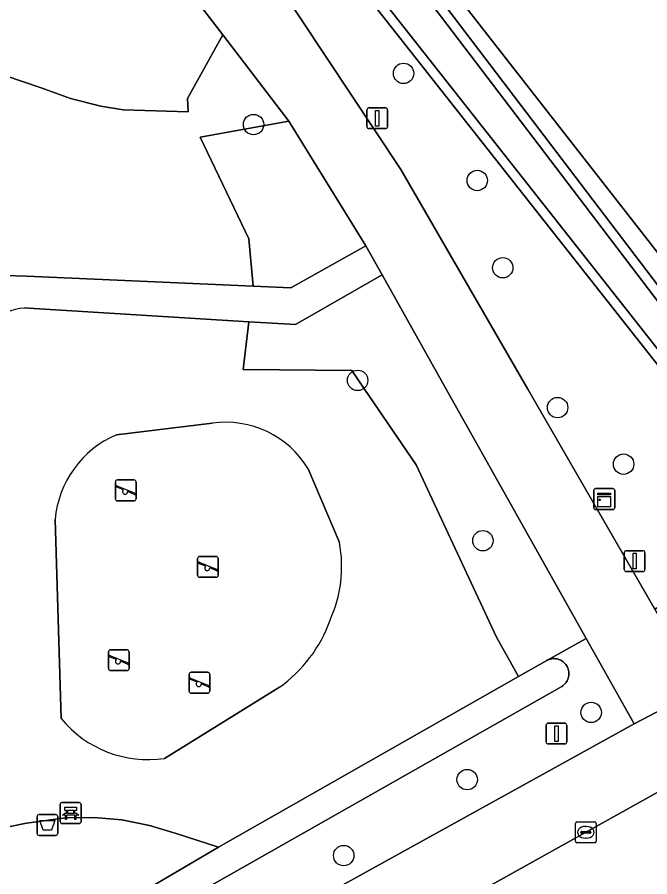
# Model space of a CAD drawing. Extents: x 158472 to 159562, y 388525 to 389606.
# Drawn here: x 159327.88 to 159358.17, y 389226.63 to 389267.82 of the extents above; entities that cross this region are included whole.
import ezdxf

# ---------------------------------------------------------------- set-up
doc = ezdxf.new("R2010")
doc.units = 0
for name, color, linetype in [('IMGEO_Afvalbak', 7, 'Continuous'), ('IMGEO_Bank', 7, 'Continuous'), ('IMGEO_Berm_groen', 7, 'Continuous'), ('IMGEO_Boom', 7, 'Continuous'), ('IMGEO_Erf', 7, 'Continuous'), ('IMGEO_Fietspad_gesloten', 7, 'Continuous'), ('IMGEO_Fietspad_open', 7, 'Continuous'), ('IMGEO_Groenvoorziening', 7, 'Continuous'), ('IMGEO_Kast', 7, 'Continuous'), ('IMGEO_Kolk', 7, 'Continuous'), ('IMGEO_Lichtmast', 7, 'Continuous'), ('IMGEO_Muur', 7, 'Continuous'), ('IMGEO_Oever', 7, 'Continuous'), ('IMGEO_Parkeervlak_open', 7, 'Continuous'), ('IMGEO_Speelvoorziening', 7, 'Continuous'), ('IMGEO_Terreindeel_zand', 7, 'Continuous'), ('IMGEO_Voetpad_halfverhard', 7, 'Continuous'), ('IMGEO_Waterloop', 7, 'Continuous')]:
    doc.layers.add(name, color=color, linetype=linetype)

msp = doc.modelspace()

# ---------------------------------------------------------------- linework, layer by layer
at = {"layer": 'IMGEO_Afvalbak'}
for p, q in [((159328.825, 389228.72), (159328.825, 389229.52)), ((159328.825, 389229.52), (159328.825, 389228.72)), ((159328.925, 389229.62), (159329.715, 389229.62)), ((159329.715, 389229.62), (159328.925, 389229.62)), ((159329.815, 389229.52), (159329.815, 389228.72)), ((159329.815, 389228.72), (159329.815, 389229.52)), ((159329.715, 389228.62), (159328.925, 389228.62)), ((159328.925, 389228.62), (159329.715, 389228.62))]:
    msp.add_line(p, q, dxfattribs=at)
msp.add_lwpolyline([(159328.968, 389229.334), (159329.672, 389229.334), (159329.523, 389228.864), (159329.117, 389228.864), (159328.968, 389229.334)], dxfattribs=at)
for centre, start, end in [((159328.925, 389229.52), 90, 180), ((159328.925, 389229.52), 90, 180), ((159329.715, 389229.52), 0, 90), ((159329.715, 389229.52), 360, 90), ((159328.925, 389228.72), 180, 270), ((159328.925, 389228.72), 180, 270), ((159329.715, 389228.72), 270, 0), ((159329.715, 389228.72), 270, 0)]:
    msp.add_arc(centre, 0.1, start, end, dxfattribs=at)
at = {"layer": 'IMGEO_Bank'}
for p, q in [((159329.935, 389229.265), (159329.935, 389230.106)), ((159329.935, 389230.106), (159329.935, 389229.265)), ((159330.01, 389230.19), (159330.851, 389230.19)), ((159330.851, 389230.19), (159330.01, 389230.19)), ((159330.935, 389230.115), (159330.935, 389229.274)), ((159330.935, 389229.274), (159330.935, 389230.115)), ((159330.632, 389229.588), (159330.239, 389229.588)), ((159330.244, 389229.696), (159330.244, 389229.802)), ((159330.288, 389229.802), (159330.288, 389229.696)), ((159330.576, 389229.808), (159330.294, 389229.808)), ((159330.294, 389229.69), (159330.576, 389229.69)), ((159330.582, 389229.696), (159330.582, 389229.802)), ((159330.626, 389229.802), (159330.626, 389229.696)), ((159330.86, 389229.19), (159330.019, 389229.19)), ((159330.019, 389229.19), (159330.86, 389229.19))]:
    msp.add_line(p, q, dxfattribs=at)
for points in [[(159330.238, 389229.808), (159330.152, 389229.808), (159330.152, 389229.969), (159330.715, 389229.969), (159330.715, 389229.808), (159330.632, 389229.808)], [(159330.182, 389229.588), (159330.04, 389229.588), (159330.152, 389229.69), (159330.238, 389229.69)], [(159330.232, 389229.581), (159330.232, 389229.374), (159330.189, 389229.374), (159330.189, 389229.581)], [(159330.632, 389229.69), (159330.715, 389229.69), (159330.827, 389229.588), (159330.688, 389229.588)], [(159330.682, 389229.581), (159330.682, 389229.374), (159330.638, 389229.374), (159330.638, 389229.581)]]:
    msp.add_lwpolyline(points, dxfattribs=at)
for centre, radius, start, end in [((159330.013, 389230.112), 0.0779, 92.4484, 184.2845), ((159330.013, 389230.112), 0.0779, 92.4484, 184.2845), ((159330.857, 389230.112), 0.0779, 2.4484, 94.2845), ((159330.857, 389230.112), 0.0779, 2.4484, 94.2845), ((159330.182, 389229.581), 0.00671, 2.8957, 87.1043), ((159330.239, 389229.581), 0.00671, 92.8957, 177.1043), ((159330.237, 389229.801), 0.00671, 2.8957, 87.1043), ((159330.237, 389229.697), 0.00671, 272.8957, 357.1043), ((159330.294, 389229.801), 0.00671, 92.8957, 177.1043), ((159330.294, 389229.697), 0.00671, 182.8957, 267.1043), ((159330.576, 389229.801), 0.00671, 2.8957, 87.1043), ((159330.576, 389229.697), 0.00671, 272.8957, 357.1043), ((159330.633, 389229.801), 0.00671, 92.8957, 177.1043), ((159330.633, 389229.697), 0.00671, 182.8957, 267.1043), ((159330.631, 389229.581), 0.00671, 2.8957, 87.1043), ((159330.688, 389229.581), 0.00671, 92.8957, 177.1043), ((159330.013, 389229.268), 0.0779, 182.4484, 274.2845), ((159330.013, 389229.268), 0.0779, 182.4484, 274.2845), ((159330.857, 389229.268), 0.0779, 272.4484, 4.2845), ((159330.857, 389229.268), 0.0779, 272.4484, 4.2845)]:
    msp.add_arc(centre, radius, start, end, dxfattribs=at)
at = {"layer": 'IMGEO_Berm_groen'}
for points in [[(159332.348, 389284.439), (159329.384, 389282.563), (159330.421, 389281.403), (159332.89, 389278.641), (159338.322, 389272.132), (159340.268, 389269.57), (159346.258, 389260.522), (159352.326, 389250), (159358.408, 389239.453), (159360.874, 389240.953), (159364.151, 389242.946)], [(159364.311, 389243.843), (159359.463, 389250), (159332.348, 389284.439)]]:
    msp.add_lwpolyline(points, dxfattribs=at)
at = {"layer": 'IMGEO_Boom'}
for centre in [(159346.381, 389265.132), (159339.196, 389262.68), (159349.909, 389259.999), (159351.131, 389255.817), (159344.181, 389250.423), (159353.759, 389249.117), (159356.919, 389246.408), (159350.181, 389242.741), (159355.366, 389234.511), (159349.426, 389231.291), (159343.514, 389227.653)]:
    msp.add_circle(centre, 0.489, dxfattribs=at)
at = {"layer": 'IMGEO_Erf'}
msp.add_lwpolyline([(159414.487, 389326.3), (159362.548, 389319.394), (159335.078, 389286.628), (159367.433, 389245.168), (159380.489, 389252.443), (159384.857, 389254.876), (159394.493, 389260.246), (159427.196, 389258.998)], close=True, dxfattribs=at)
at = {"layer": 'IMGEO_Fietspad_gesloten'}
for points in [[(159426.644, 389256.048), (159396.966, 389255.529), (159395.849, 389254.995), (159387.357, 389250.327), (159386.762, 389250), (159382.975, 389247.918), (159370.597, 389241.114), (159360.609, 389235.623), (159357.424, 389233.966), (159329.213, 389218.359), (159327.815, 389217.564), (159320.015, 389212.823), (159314.834, 389209.287), (159305.368, 389202.036)], [(159302.781, 389195.458), (159303.536, 389196.075), (159307.357, 389199.198), (159309.628, 389201.106), (159312.71, 389203.433), (159316.552, 389206.296), (159318.297, 389207.596), (159319.016, 389208.018), (159320.801, 389209.252), (159322.866, 389210.614), (159323.153, 389210.776), (159324.77, 389211.686), (159326.76, 389212.836), (159328.415, 389213.786), (159329.765, 389214.567), (159330.053, 389214.734), (159332.198, 389215.926), (159336.165, 389218.129), (159341.926, 389221.395), (159343.109, 389222.065), (159347.667, 389224.609), (159348.934, 389225.317), (159360.615, 389231.845)]]:
    msp.add_lwpolyline(points, dxfattribs=at)
at = {"layer": 'IMGEO_Fietspad_open'}
msp.add_lwpolyline([(159357.424, 389233.966), (159360.609, 389235.623), (159358.408, 389239.453), (159352.326, 389250), (159346.258, 389260.522), (159340.268, 389269.57), (159338.322, 389272.132), (159332.89, 389278.641), (159330.421, 389281.403), (159329.384, 389282.563), (159327.313, 389284.625), (159325.037, 389282.223), (159327.081, 389280.027), (159327.694, 389279.369), (159330.002, 389276.598), (159334.435, 389271.277), (159337.731, 389266.975), (159340.893, 389262.836), (159344.573, 389256.873), (159345.353, 389255.475), (159348.424, 389250), (159355.121, 389238.06)], close=True, dxfattribs=at)
at = {"layer": 'IMGEO_Groenvoorziening'}
for points in [[(159360.874, 389240.953), (159358.408, 389239.453), (159360.609, 389235.623), (159370.597, 389241.114), (159382.975, 389247.918), (159380.489, 389252.443), (159367.433, 389245.168), (159335.078, 389286.628), (159334.826, 389286.346)], [(159335.008, 389285.962), (159362.346, 389250), (159366.351, 389244.732)], [(159336.645, 389262.072), (159340.893, 389262.836), (159337.731, 389266.975), (159336.04, 389263.93), (159336.067, 389263.285), (159332.955, 389263.383), (159331.88, 389263.555), (159330.429, 389263.924), (159329.025, 389264.442), (159326.421, 389265.318), (159326.24, 389265.379), (159326.091, 389258.127), (159326.078, 389257.772), (159326.077, 389257.418), (159326.1, 389257.065)], [(159327.255, 389255.447), (159328.326, 389255.411), (159339.18, 389254.933), (159338.968, 389257.202), (159336.645, 389262.072)], [(159343.902, 389250.889), (159338.695, 389250.938), (159338.975, 389253.232), (159328.44, 389253.877)], [(159326.124, 389251.714), (159326.106, 389250), (159325.886, 389228.708), (159328.327, 389229.199), (159330.195, 389229.463), (159331.542, 389229.483), (159332.884, 389229.361), (159334.206, 389229.101), (159335.493, 389228.703), (159337.511, 389228.059), (159351.88, 389236.231), (159350.825, 389238.12), (159346.986, 389246.37), (159344.509, 389250), (159343.902, 389250.889)], [(159332.627, 389247.82), (159337.222, 389248.377)], [(159341.805, 389246.19), (159343.309, 389242.654)], [(159329.978, 389234.226), (159329.689, 389243.752)], [(159329.213, 389218.359), (159357.424, 389233.966), (159355.121, 389238.06), (159353.235, 389237.001), (159353.292, 389237.029), (159353.351, 389237.052), (159353.412, 389237.07), (159353.475, 389237.082), (159353.538, 389237.088), (159353.601, 389237.089), (159353.665, 389237.085), (159353.727, 389237.074), (159353.789, 389237.059), (159353.849, 389237.038), (159353.907, 389237.012), (159353.962, 389236.98), (159354.015, 389236.944), (159354.064, 389236.904), (159354.109, 389236.859), (159354.15, 389236.811), (159354.187, 389236.759), (159354.219, 389236.704), (159354.246, 389236.646), (159354.267, 389236.587), (159354.284, 389236.525), (159354.295, 389236.463), (159354.3, 389236.4), (159354.3, 389236.336), (159354.294, 389236.273), (159354.283, 389236.21), (159354.266, 389236.149), (159354.244, 389236.089), (159354.217, 389236.032), (159354.184, 389235.977), (159354.148, 389235.926), (159354.106, 389235.877), (159354.061, 389235.833), (159354.012, 389235.793), (159353.959, 389235.757), (159329.254, 389221.731)], [(159340.436, 389235.716), (159334.928, 389232.308)]]:
    msp.add_lwpolyline(points, dxfattribs=at)
for points in [[(159334.435, 389271.277), (159330.002, 389276.598), (159326.452, 389275.687), (159326.24, 389265.379), (159326.421, 389265.318), (159329.025, 389264.442), (159330.429, 389263.924), (159331.88, 389263.555), (159332.955, 389263.383), (159336.067, 389263.285), (159336.04, 389263.93), (159337.731, 389266.975)], [(159344.573, 389256.873), (159340.893, 389262.836), (159336.645, 389262.072), (159338.968, 389257.202), (159339.18, 389254.933), (159340.979, 389254.854)], [(159355.121, 389238.06), (159348.424, 389250), (159345.353, 389255.475), (159341.205, 389253.095), (159338.975, 389253.232), (159338.695, 389250.938), (159343.902, 389250.889), (159344.509, 389250), (159346.986, 389246.37), (159350.825, 389238.12), (159351.88, 389236.231), (159353.235, 389237.001)], [(159328.569, 389222.779), (159337.511, 389228.059), (159335.493, 389228.703), (159334.206, 389229.101), (159332.884, 389229.361), (159331.542, 389229.483), (159330.195, 389229.463), (159328.327, 389229.199), (159325.886, 389228.708), (159325.839, 389224.162), (159327.164, 389221.884)]]:
    msp.add_lwpolyline(points, close=True, dxfattribs=at)
for centre, radius, start, end in [((159328.307, 389251.698), 2.183, 86.5152, 133.0651), ((159337.85, 389243.797), 4.623, 31.1738, 97.8054), ((159334.586, 389243.31), 4.917, 113.4806, 174.8441), ((159337.194, 389241.505), 6.222, 335.5487, 10.6445), ((159336.587, 389241.137), 6.648, 305.3763, 340.6048), ((159334.144, 389237.631), 5.38, 219.2602, 278.3796)]:
    msp.add_arc(centre, radius, start, end, dxfattribs=at)
at = {"layer": 'IMGEO_Kast'}
for p, q in [((159355.492, 389244.31), (159355.492, 389245.151)), ((159355.492, 389245.151), (159355.492, 389244.31)), ((159355.567, 389245.235), (159356.408, 389245.235)), ((159356.408, 389245.235), (159355.567, 389245.235)), ((159356.492, 389245.16), (159356.492, 389244.319)), ((159356.492, 389244.319), (159356.492, 389245.16)), ((159356.417, 389244.235), (159355.576, 389244.235)), ((159355.576, 389244.235), (159356.417, 389244.235))]:
    msp.add_line(p, q, dxfattribs=at)
for points in [[(159355.687, 389245.025), (159356.287, 389245.025), (159356.287, 389244.94), (159355.687, 389244.94), (159355.687, 389245.025)], [(159355.687, 389244.85), (159356.287, 389244.85), (159356.287, 389244.361), (159355.687, 389244.361), (159355.687, 389244.85)]]:
    msp.add_lwpolyline(points, dxfattribs=at)
msp.add_circle((159355.771, 389244.699), 0.0377, dxfattribs=at)
for centre, start, end in [((159355.57, 389245.157), 92.4484, 184.2845), ((159355.57, 389245.157), 92.4484, 184.2845), ((159356.414, 389245.157), 2.4484, 94.2845), ((159356.414, 389245.157), 2.4484, 94.2845), ((159355.57, 389244.313), 182.4484, 274.2845), ((159355.57, 389244.313), 182.4484, 274.2845), ((159356.414, 389244.313), 272.4484, 4.2845), ((159356.414, 389244.313), 272.4484, 4.2845)]:
    msp.add_arc(centre, 0.0779, start, end, dxfattribs=at)
at = {"layer": 'IMGEO_Kolk'}
for p, q in [((159354.61, 389228.341), (159354.61, 389229.193)), ((159354.685, 389229.267), (159355.537, 389229.267)), ((159355.611, 389229.193), (159355.611, 389228.341)), ((159354.869, 389228.761), (159354.869, 389228.773)), ((159355.307, 389228.724), (159354.909, 389228.724)), ((159354.912, 389228.81), (159355.31, 389228.81)), ((159355.098, 389229.047), (159355.123, 389229.047)), ((159355.353, 389228.773), (159355.353, 389228.761)), ((159355.537, 389228.267), (159354.685, 389228.267)), ((159355.121, 389228.487), (159355.096, 389228.487))]:
    msp.add_line(p, q, dxfattribs=at)
for points in [[(159354.61, 389228.341), (159354.61, 389229.193)], [(159354.685, 389229.267), (159355.537, 389229.267)], [(159355.611, 389229.193), (159355.611, 389228.341)], [(159355.537, 389228.267), (159354.685, 389228.267)]]:
    msp.add_lwpolyline(points, dxfattribs=at)
for centre, radius, start, end in [((159354.687, 389229.191), 0.0765, 91.552, 178.448), ((159354.687, 389229.191), 0.0765, 91.552, 178.448), ((159355.535, 389229.191), 0.0765, 1.552, 88.448), ((159355.535, 389229.191), 0.0765, 1.552, 88.448), ((159354.909, 389228.77), 0.0403, 85.8775, 175.7526), ((159354.906, 389228.76), 0.0366, 178.938, 274.7102), ((159355.31, 389228.767), 0.043, 264.8664, 352.4533), ((159355.314, 389228.772), 0.0386, 1.7309, 96.639), ((159354.687, 389228.343), 0.0765, 181.552, 268.448), ((159354.687, 389228.343), 0.0765, 181.552, 268.448), ((159355.535, 389228.343), 0.0765, 271.552, 358.448), ((159355.535, 389228.343), 0.0765, 271.552, 358.448)]:
    msp.add_arc(centre, radius, start, end, dxfattribs=at)
for centre, major_axis, ratio, start_param, end_param in [((159355.097, 389228.767), (-0.387, 0.002), 0.722429, 4.712389, 7.853982), ((159355.122, 389228.767), (-0.39, 0.002), 0.717154, 1.570796, 4.712389)]:
    msp.add_ellipse(centre, major_axis=major_axis, ratio=ratio, start_param=start_param, end_param=end_param, dxfattribs=at)
at = {"layer": 'IMGEO_Lichtmast'}
for p, q in [((159344.624, 389262.585), (159344.624, 389263.385)), ((159344.624, 389263.385), (159344.624, 389262.585)), ((159344.724, 389263.485), (159345.514, 389263.485)), ((159345.514, 389263.485), (159344.724, 389263.485)), ((159345.614, 389263.385), (159345.614, 389262.585)), ((159345.614, 389262.585), (159345.614, 389263.385)), ((159345.514, 389262.485), (159344.724, 389262.485)), ((159344.724, 389262.485), (159345.514, 389262.485)), ((159357.054, 389242.262), (159357.844, 389242.262)), ((159357.844, 389242.262), (159357.054, 389242.262)), ((159356.954, 389241.362), (159356.954, 389242.162)), ((159356.954, 389242.162), (159356.954, 389241.362)), ((159357.944, 389242.162), (159357.944, 389241.362)), ((159357.944, 389241.362), (159357.944, 389242.162)), ((159357.844, 389241.262), (159357.054, 389241.262)), ((159357.054, 389241.262), (159357.844, 389241.262)), ((159353.308, 389234), (159354.098, 389234)), ((159354.098, 389234), (159353.308, 389234)), ((159353.208, 389233.1), (159353.208, 389233.9)), ((159353.208, 389233.9), (159353.208, 389233.1)), ((159354.198, 389233.9), (159354.198, 389233.1)), ((159354.198, 389233.1), (159354.198, 389233.9)), ((159354.098, 389233), (159353.308, 389233)), ((159353.308, 389233), (159354.098, 389233))]:
    msp.add_line(p, q, dxfattribs=at)
for points in [[(159345.044, 389263.36), (159345.194, 389263.36), (159345.194, 389262.61), (159345.044, 389262.61), (159345.044, 389263.36)], [(159357.374, 389242.137), (159357.524, 389242.137), (159357.524, 389241.387), (159357.374, 389241.387), (159357.374, 389242.137)], [(159353.628, 389233.875), (159353.778, 389233.875), (159353.778, 389233.125), (159353.628, 389233.125), (159353.628, 389233.875)]]:
    msp.add_lwpolyline(points, dxfattribs=at)
for centre, start, end in [((159344.724, 389263.385), 90, 180), ((159344.724, 389263.385), 90, 180), ((159345.514, 389263.385), 0, 90), ((159345.514, 389263.385), 360, 90), ((159344.724, 389262.585), 180, 270), ((159344.724, 389262.585), 180, 270), ((159345.514, 389262.585), 270, 0), ((159345.514, 389262.585), 270, 0), ((159357.054, 389242.162), 90, 180), ((159357.054, 389242.162), 90, 180), ((159357.844, 389242.162), 0, 90), ((159357.844, 389242.162), 360, 90), ((159357.054, 389241.362), 180, 270), ((159357.054, 389241.362), 180, 270), ((159357.844, 389241.362), 270, 0), ((159357.844, 389241.362), 270, 0), ((159353.308, 389233.9), 90, 180), ((159353.308, 389233.9), 90, 180), ((159354.098, 389233.9), 0, 90), ((159354.098, 389233.9), 360, 90), ((159353.308, 389233.1), 180, 270), ((159353.308, 389233.1), 180, 270), ((159354.098, 389233.1), 270, 0), ((159354.098, 389233.1), 270, 0)]:
    msp.add_arc(centre, 0.1, start, end, dxfattribs=at)
at = {"layer": 'IMGEO_Muur'}
msp.add_lwpolyline([(159367.433, 389245.168), (159335.078, 389286.628)], dxfattribs=at)
at = {"layer": 'IMGEO_Oever'}
for points in [[(159366.351, 389244.732), (159362.346, 389250), (159335.008, 389285.962)], [(159334.621, 389285.689), (159361.97, 389249.714), (159365.985, 389244.432)], [(159364.694, 389244.121), (159359.835, 389250.293), (159332.732, 389284.715)], [(159332.348, 389284.439), (159359.463, 389250), (159364.311, 389243.843)]]:
    msp.add_lwpolyline(points, dxfattribs=at)
at = {"layer": 'IMGEO_Parkeervlak_open'}
msp.add_lwpolyline([(159360.615, 389231.845), (159348.934, 389225.317)], dxfattribs=at)
at = {"layer": 'IMGEO_Speelvoorziening'}
for p, q in [((159332.577, 389244.749), (159332.577, 389245.549)), ((159332.577, 389245.549), (159332.577, 389244.749)), ((159332.677, 389245.649), (159333.467, 389245.649)), ((159333.467, 389245.649), (159332.677, 389245.649)), ((159333.567, 389245.549), (159333.567, 389244.749)), ((159333.567, 389244.749), (159333.567, 389245.549)), ((159332.96, 389245.177), (159332.621, 389245.314)), ((159332.646, 389245.374), (159333.522, 389245.021)), ((159333.498, 389244.961), (159333.158, 389245.098)), ((159333.467, 389244.649), (159332.677, 389244.649)), ((159332.677, 389244.649), (159333.467, 389244.649)), ((159336.515, 389241.086), (159336.515, 389241.886)), ((159336.515, 389241.886), (159336.515, 389241.086)), ((159336.615, 389241.986), (159337.405, 389241.986)), ((159337.405, 389241.986), (159336.615, 389241.986)), ((159337.505, 389241.886), (159337.505, 389241.086)), ((159337.505, 389241.086), (159337.505, 389241.886)), ((159336.898, 389241.514), (159336.559, 389241.651)), ((159336.584, 389241.711), (159337.46, 389241.358)), ((159337.436, 389241.298), (159337.096, 389241.435)), ((159337.405, 389240.986), (159336.615, 389240.986)), ((159336.615, 389240.986), (159337.405, 389240.986)), ((159332.244, 389236.615), (159332.244, 389237.415)), ((159332.244, 389237.415), (159332.244, 389236.615)), ((159332.344, 389237.515), (159333.134, 389237.515)), ((159333.134, 389237.515), (159332.344, 389237.515)), ((159333.234, 389237.415), (159333.234, 389236.615)), ((159333.234, 389236.615), (159333.234, 389237.415)), ((159332.627, 389237.043), (159332.288, 389237.18)), ((159332.313, 389237.24), (159333.189, 389236.887)), ((159333.165, 389236.827), (159332.825, 389236.964)), ((159333.134, 389236.515), (159332.344, 389236.515)), ((159332.344, 389236.515), (159333.134, 389236.515)), ((159336.108, 389235.533), (159336.108, 389236.333)), ((159336.108, 389236.333), (159336.108, 389235.533)), ((159336.491, 389235.961), (159336.152, 389236.098)), ((159336.177, 389236.158), (159337.053, 389235.805)), ((159336.208, 389236.433), (159336.998, 389236.433)), ((159336.998, 389236.433), (159336.208, 389236.433)), ((159337.098, 389236.333), (159337.098, 389235.533)), ((159337.098, 389235.533), (159337.098, 389236.333)), ((159337.029, 389235.745), (159336.689, 389235.882)), ((159336.998, 389235.433), (159336.208, 389235.433)), ((159336.208, 389235.433), (159336.998, 389235.433))]:
    msp.add_line(p, q, dxfattribs=at)
for centre, radius, start, end in [((159332.677, 389245.549), 0.1, 90, 180), ((159332.677, 389245.549), 0.1, 90, 180), ((159333.467, 389245.549), 0.1, 0, 90), ((159333.467, 389245.549), 0.1, 360, 90), ((159332.634, 389245.344), 0.0327, 68.078, 248.078), ((159333.039, 389245.087), 0.12, 130.9928, 5.1632), ((159332.677, 389244.749), 0.1, 180, 270), ((159332.677, 389244.749), 0.1, 180, 270), ((159333.467, 389244.749), 0.1, 270, 0), ((159333.467, 389244.749), 0.1, 270, 0), ((159333.51, 389244.991), 0.0327, 248.078, 68.078), ((159336.615, 389241.886), 0.1, 90, 180), ((159336.615, 389241.886), 0.1, 90, 180), ((159337.405, 389241.886), 0.1, 0, 90), ((159337.405, 389241.886), 0.1, 360, 90), ((159336.572, 389241.681), 0.0327, 68.078, 248.078), ((159336.977, 389241.424), 0.12, 130.9928, 5.1632), ((159336.615, 389241.086), 0.1, 180, 270), ((159336.615, 389241.086), 0.1, 180, 270), ((159337.405, 389241.086), 0.1, 270, 0), ((159337.405, 389241.086), 0.1, 270, 0), ((159337.448, 389241.328), 0.0327, 248.078, 68.078), ((159332.344, 389237.415), 0.1, 90, 180), ((159332.344, 389237.415), 0.1, 90, 180), ((159333.134, 389237.415), 0.1, 0, 90), ((159333.134, 389237.415), 0.1, 360, 90), ((159332.301, 389237.21), 0.0327, 68.078, 248.078), ((159332.706, 389236.953), 0.12, 130.9928, 5.1632), ((159333.177, 389236.857), 0.0327, 248.078, 68.078), ((159332.344, 389236.615), 0.1, 180, 270), ((159332.344, 389236.615), 0.1, 180, 270), ((159333.134, 389236.615), 0.1, 270, 0), ((159333.134, 389236.615), 0.1, 270, 0), ((159336.208, 389236.333), 0.1, 90, 180), ((159336.208, 389236.333), 0.1, 90, 180), ((159336.165, 389236.128), 0.0327, 68.078, 248.078), ((159336.998, 389236.333), 0.1, 0, 90), ((159336.998, 389236.333), 0.1, 360, 90), ((159336.57, 389235.871), 0.12, 130.9928, 5.1632), ((159337.041, 389235.775), 0.0327, 248.078, 68.078), ((159336.208, 389235.533), 0.1, 180, 270), ((159336.208, 389235.533), 0.1, 180, 270), ((159336.998, 389235.533), 0.1, 270, 0), ((159336.998, 389235.533), 0.1, 270, 0)]:
    msp.add_arc(centre, radius, start, end, dxfattribs=at)
at = {"layer": 'IMGEO_Terreindeel_zand'}
for points in [[(159337.222, 389248.377), (159332.627, 389247.82)], [(159343.309, 389242.654), (159341.805, 389246.19)], [(159329.689, 389243.752), (159329.978, 389234.226)], [(159334.928, 389232.308), (159340.436, 389235.716)]]:
    msp.add_lwpolyline(points, dxfattribs=at)
for centre, radius, start, end in [((159337.85, 389243.797), 4.623, 31.1738, 97.8054), ((159334.586, 389243.31), 4.917, 113.4806, 174.8441), ((159337.194, 389241.505), 6.222, 335.5487, 10.6445), ((159336.587, 389241.137), 6.648, 305.3763, 340.6048), ((159334.144, 389237.631), 5.38, 219.2602, 278.3796)]:
    msp.add_arc(centre, radius, start, end, dxfattribs=at)
at = {"layer": 'IMGEO_Voetpad_halfverhard'}
for points in [[(159345.353, 389255.475), (159344.573, 389256.873), (159340.979, 389254.854), (159339.18, 389254.933), (159328.326, 389255.411), (159327.255, 389255.447)], [(159328.44, 389253.877), (159338.975, 389253.232), (159341.205, 389253.095), (159345.353, 389255.475)]]:
    msp.add_lwpolyline(points, dxfattribs=at)
msp.add_arc((159328.307, 389251.698), 2.183, 86.5152, 133.0651, dxfattribs=at)
at = {"layer": 'IMGEO_Waterloop'}
for points in [[(159365.985, 389244.432), (159361.97, 389249.714), (159334.621, 389285.689)], [(159332.732, 389284.715), (159359.835, 389250.293), (159364.694, 389244.121)], [(159329.254, 389221.731), (159353.959, 389235.757), (159354.012, 389235.793), (159354.061, 389235.833), (159354.106, 389235.877), (159354.148, 389235.926), (159354.184, 389235.977), (159354.217, 389236.032), (159354.244, 389236.089), (159354.266, 389236.149), (159354.283, 389236.21), (159354.294, 389236.273), (159354.3, 389236.336), (159354.3, 389236.4), (159354.295, 389236.463), (159354.284, 389236.525), (159354.267, 389236.587), (159354.246, 389236.646), (159354.219, 389236.704), (159354.187, 389236.759), (159354.15, 389236.811), (159354.109, 389236.859), (159354.064, 389236.904), (159354.015, 389236.944), (159353.962, 389236.98), (159353.907, 389237.012), (159353.849, 389237.038), (159353.789, 389237.059), (159353.727, 389237.074), (159353.665, 389237.085), (159353.601, 389237.089), (159353.538, 389237.088), (159353.475, 389237.082), (159353.412, 389237.07), (159353.351, 389237.052), (159353.292, 389237.029), (159353.235, 389237.001), (159351.88, 389236.231), (159337.511, 389228.059), (159328.569, 389222.779)]]:
    msp.add_lwpolyline(points, dxfattribs=at)

doc.saveas('drawing.dxf')
